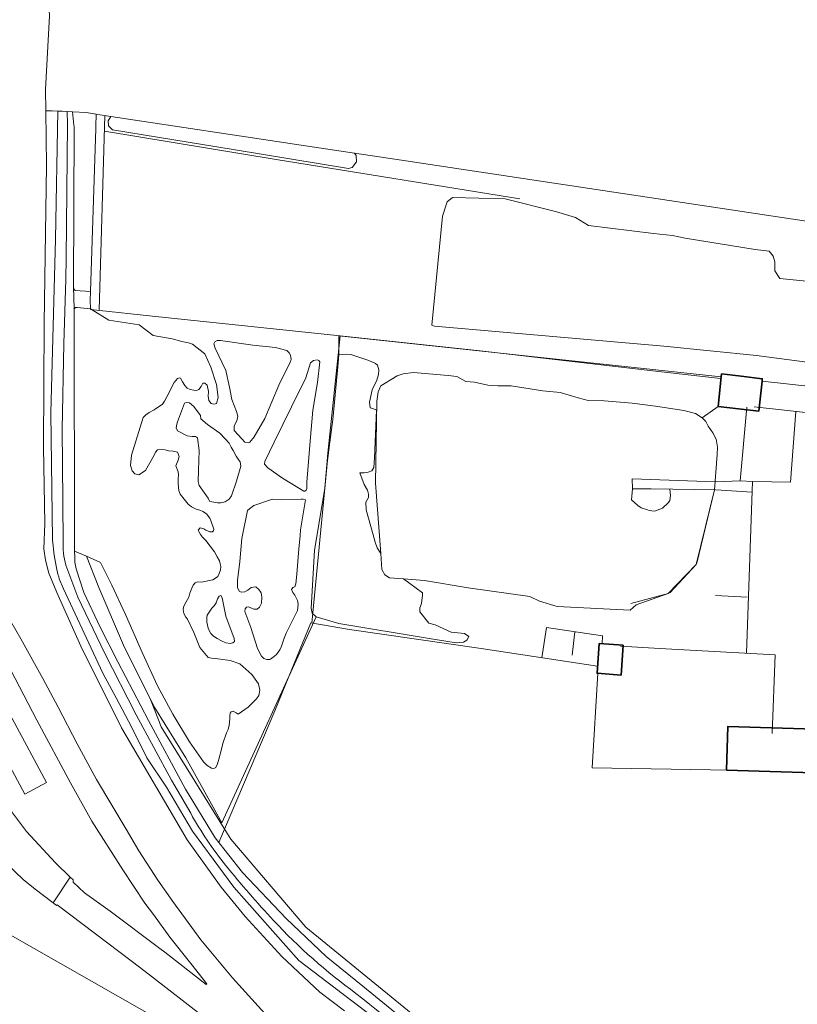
# Model space of a CAD drawing. Extents: x 150256 to 156914, y 461459 to 469481.
# Tile 726 of 731: x 154862 to 155004, y 468525 to 468705. Entities that reach past the tile are written whole.
import ezdxf

# ---------------------------------------------------------------- set-up
doc = ezdxf.new("R2010")
doc.units = 0
doc.header["$LTSCALE"] = 0.75
for name, color, linetype, lineweight in [('B-RO-GR-GRAS-GV', 251, 'CONTINUOUS', 13), ('B-RO-GR-GROENVOORZIENING-GV', 251, 'CONTINUOUS', 18), ('B-RO-GR-HAAG-G', 251, 'GR-HAAG1', 13), ('B-RO-GR-HOUTWAL-GV', 251, 'CONTINUOUS', 13), ('B-RO-IE-TERREINAFSCHEIDING_KUNSTMATIG_HEKWERK-G', 251, 'IE-TERREINAFSCHEIDING-KUNSTMATIG', 18), ('B-RO-IE-TERREINAFSCHEIDING_KUNSTMATIG_MUUR-G', 251, 'IE-TERREINAFSCHEIDING-KUNSTMATIG-DICHT', 18), ('B-RO-OG-BEBOUWING-GV', 6, 'CONTINUOUS', 35), ('B-RO-OG-WATER_MEER-GV', 251, 'CONTINUOUS', 18), ('B-RO-OG-WATER_SLOOT-GV', 251, 'CONTINUOUS', 18), ('B-RO-VH-VERHARDING_GESLOTEN-GV', 251, 'CONTINUOUS', 18), ('B-RO-VH-VERHARDING_OPEN-GV', 251, 'CONTINUOUS', 18)]:
    doc.layers.add(name, color=color, linetype=linetype, lineweight=lineweight)
doc.linetypes.add('GR-HAAG1', pattern='A,6,[176,NLCS.SHX,S=0.125,R=0,X=0,Y=0],-2', length=8)
doc.linetypes.add('IE-TERREINAFSCHEIDING-KUNSTMATIG', pattern='A,4,[82,NLCS.SHX,S=0.75,R=90,X=0,Y=0],4,-2', length=10)
doc.linetypes.add('IE-TERREINAFSCHEIDING-KUNSTMATIG-DICHT', pattern='A,8,-1,[82,NLCS.SHX,S=0.75,R=90,X=0,Y=0],-1', length=10)

msp = doc.modelspace()

# ---------------------------------------------------------------- linework, layer by layer
at = {"layer": 'B-RO-GR-GRAS-GV'}
for points in [[(154878.694, 468686.987), (154913.512, 468681.737), (154923.265, 468680.267), (154929.408, 468679.341), (155048.051, 468661.453), (155048.421, 468661.544), (155054.394, 468706.789), (155007.861, 468713.504)], [(155048.051, 468661.453), (154929.408, 468679.341), (154923.265, 468680.267), (154923.586, 468679.808), (154923.646, 468678.694), (154922.814, 468677.661), (154922.59, 468677.593), (154922.146, 468677.459), (154901.074, 468680.907), (154878.972, 468684.523), (154878.263, 468685.233), (154878.183, 468686.186), (154878.694, 468686.987), (154876.679, 468687.29), (154876.004, 468687.392), (154875.994, 468687.096), (154875.941, 468685.48), (154875.918, 468684.781), (154874.937, 468654.933), (154874.886, 468653.378), (154874.927, 468651.776), (154878.327, 468649.7), (154883.865, 468648.879), (154886.434, 468646.901), (154888.883, 468646.474), (154889.881, 468646.275), (154891.679, 468645.821), (154892.903, 468645.551), (154893.625, 468645.289), (154895.89, 468643.518), (154896.987, 468641.097), (154897.992, 468637.932), (154898.311, 468635.568), (154897.992, 468634.478), (154897.511, 468634.365), (154897.029, 468634.458), (154896.619, 468634.982), (154896.47, 468635.817), (154896.527, 468636.681), (154896.272, 468637.785), (154895.861, 468638.203), (154895.514, 468638.168), (154895.217, 468637.573), (154894.792, 468637.05), (154894.367, 468636.852), (154893.872, 468636.874), (154893.171, 468637.009), (154892.626, 468637.278), (154892.201, 468637.731), (154891.797, 468638.411), (154891.45, 468639.07), (154891.217, 468639.155), (154890.884, 468639.021), (154890.261, 468638.278), (154888.915, 468635.695), (154888.505, 468634.868), (154888.137, 468634.365), (154886.607, 468633.326), (154885.687, 468632.789), (154885.071, 468632.386), (154884.617, 468631.884), (154882.436, 468625.013), (154882.294, 468623.116), (154882.563, 468622.125), (154883.087, 468621.587), (154883.781, 468621.431), (154885.027, 468622.18), (154886.585, 468624.982), (154886.847, 468625.569), (154887.208, 468625.965), (154887.86, 468626.056), (154888.638, 468625.957), (154889.233, 468625.822), (154890.068, 468625.729), (154890.897, 468625.537), (154891.201, 468624.745), (154891.003, 468624.066), (154890.564, 468623.076), (154891.013, 468621.927), (154891.026, 468621.382), (154891.023, 468620.688), (154890.978, 468619.888), (154891.025, 468619.073), (154891.102, 468618.57), (154891.347, 468617.846), (154892.814, 468616.012), (154893.443, 468615.563), (154894.284, 468615.099), (154894.942, 468614.933), (154895.5, 468614.682), (154896.172, 468614.283), (154896.799, 468613.472), (154897.052, 468612.841), (154897.501, 468611.444), (154897.443, 468611.139), (154897.202, 468610.992), (154896.798, 468610.972), (154896.056, 468611.281), (154895.688, 468611.537), (154895.023, 468611.696), (154894.668, 468611.259), (154894.752, 468611.017), (154895.083, 468610.513), (154895.45, 468610.001), (154896.057, 468609.383), (154897.622, 468607.321), (154898.15, 468606.412), (154898.537, 468605.695), (154898.705, 468605.128), (154898.824, 468604.646), (154898.73, 468604.051), (154898.508, 468603.373), (154898.231, 468602.793), (154897.826, 468602.49), (154897.308, 468602.181), (154895.268, 468601.787), (154894.447, 468601.826), (154894.085, 468601.658), (154893.737, 468601.199), (154893.473, 468600.691), (154893.144, 468599.729), (154892.915, 468599.05), (154892.232, 468597.772), (154891.996, 468597.22), (154891.917, 468596.753), (154892.042, 468596.052), (154892.415, 468595.384), (154892.683, 468594.979), (154893.858, 468592.552), (154894.932, 468589.834), (154896.463, 468588), (154897.071, 468587.848), (154897.821, 468587.795), (154900.51, 468587.414), (154902.292, 468586.819), (154904.487, 468584.869), (154905.684, 468583.179), (154905.942, 468582.024), (154905.769, 468581.042), (154905.307, 468580.421), (154903.816, 468578.899), (154901.958, 468577.627), (154901.619, 468577.834), (154901.082, 468578.148), (154900.678, 468578.036), (154900.522, 468577.79), (154900.435, 468577.295), (154900.448, 468576.785), (154900.352, 468575.611), (154900.151, 468574.819), (154899.81, 468574.226), (154899.145, 468572.269), (154898.886, 468570.954), (154898.435, 468569.399), (154898.163, 468568.53), (154897.878, 468567.88), (154897.51, 468567.663), (154897.085, 468567.75), (154896.33, 468568.241), (154895.624, 468568.917), (154893.046, 468572.567), (154890.027, 468577.591), (154887.192, 468582.827), (154884.445, 468588.805), (154881.326, 468595.883), (154878.867, 468601.223), (154876.807, 468605.387), (154874.246, 468606.498), (154876.45, 468600.77), (154881.002, 468590.238), (154885.928, 468580.327), (154886.71, 468578.754), (154892.37, 468569.644), (154899.011, 468557.758), (154916.227, 468595.435), (154915.523, 468596.102), (154915.314, 468597.021), (154915.434, 468599.083), (154915.943, 468607.598), (154917.845, 468618.917), (154918.27, 468623.505), (154918.619, 468626.498), (154919.278, 468631.537), (154920.198, 468641.16), (154920.384, 468643.387), (154920.384, 468646.851), (154990.376, 468639.344), (154990.43, 468639.857), (154992.495, 468639.617), (154994.031, 468639.439), (154997.889, 468638.991), (154997.837, 468638.514), (155047.958, 468633.042)], [(155015.799, 468640.768), (154996.811, 468643.244), (154979.86, 468644.926), (154937.894, 468648.637), (154937.441, 468648.807), (154939.341, 468668.751), (154940.191, 468671.381), (154941.181, 468672.172), (154950.86, 468671.91), (154960.028, 468669.583), (154963.678, 468668.506), (154966.112, 468667.032), (154977.997, 468665.58), (154981.478, 468665.21), (154983.77, 468664.699), (154996.589, 468662.624), (154999.136, 468662.339), (154999.9, 468661.433), (155000.154, 468660.358), (155000.154, 468658.717), (155001.116, 468657.33), (155009.662, 468656.503)]]:
    msp.add_lwpolyline(points, dxfattribs=at)
for points in [[(154874.937, 468654.933), (154872.16, 468655.16), (154871.99, 468655.34), (154871.87, 468655.57), (154871.83, 468655.8), (154871.94, 468651.77), (154872.2, 468652.03), (154872.5, 468652.04), (154874.927, 468651.776), (154874.886, 468653.378)], [(154901.71, 468631.305), (154901.929, 468632.118), (154901.696, 468632.996), (154900.826, 468635.167), (154900.388, 468637.417), (154899.73, 468640.501), (154897.742, 468644.556), (154897.537, 468645.398), (154897.679, 468645.717), (154898.103, 468645.957), (154898.748, 468645.999), (154904.658, 468645.124), (154908.819, 468644.717), (154910.878, 468644.178), (154911.31, 468643.753), (154911.572, 468643.321), (154911.643, 468642.536), (154911.474, 468641.998), (154909.386, 468637.806), (154906.86, 468631.704), (154904.928, 468628.347), (154904.079, 468627.357), (154903.874, 468627.251), (154903.195, 468627.365), (154902.636, 468628.016), (154901.264, 468629.509), (154901.271, 468630.365)], [(154989.821, 468633.898), (154990.376, 468639.344), (154920.384, 468646.851), (154920.384, 468643.387), (154921.755, 468643.511), (154922.561, 468643.44), (154925.871, 468642.341), (154927.074, 468641.803), (154927.442, 468641.463), (154927.703, 468640.614), (154927.675, 468639.738), (154927.349, 468638.712), (154926.521, 468636.966), (154925.99, 468634.689), (154926.117, 468633.657), (154926.641, 468633.515), (154927.259, 468633.234), (154926.894, 468624.505), (154926.78, 468622.751), (154926.412, 468622.143), (154925.789, 468621.875), (154925.025, 468621.777), (154924.247, 468621.763), (154925.017, 468619.668), (154925.621, 468618.619), (154925.831, 468617.883), (154925.814, 468617.233), (154925.331, 468616.402), (154925.425, 468615.016), (154926.681, 468610.431), (154927.044, 468609.087), (154927.408, 468608.068), (154928.062, 468607.007), (154927.132, 468619.912), (154927.325, 468634.886), (154927.57, 468636.608), (154928.057, 468637.681), (154931.078, 468639.543), (154932.172, 468639.887), (154934.036, 468640.108), (154940.419, 468639.576), (154941.958, 468639.413), (154943.66, 468638.459), (154945.24, 468638.357), (154947.671, 468637.828), (154949.495, 468637.685), (154951.906, 468637.663), (154957.7, 468636.787), (154960.902, 468636.481), (154964.204, 468635.506), (154966.007, 468635.018), (154968.965, 468634.975), (154974.05, 468634.505), (154978.325, 468633.995), (154983.532, 468633.181), (154985.659, 468632.612), (154986.895, 468631.821)], [(154911.742, 468633.846), (154914.371, 468639.133), (154915.234, 468641.915), (154915.75, 468642.353), (154916.4, 468642.451), (154916.718, 468642.345), (154916.915, 468642.076), (154916.463, 468638.277), (154915.663, 468633.263), (154915.133, 468627.564), (154914.524, 468620.072), (154914.545, 468618.913), (154914.41, 468618.581), (154914.191, 468618.419), (154913.979, 468618.391), (154910.066, 468620.824), (154907.389, 468622.662), (154906.816, 468623.34), (154906.866, 468623.856), (154908.562, 468627.379)], [(154894.811, 468625.84), (154894.543, 468628.159), (154894.168, 468628.435), (154893.546, 468628.443), (154892.662, 468628.57), (154890.845, 468629.455), (154890.654, 468629.979), (154890.732, 468630.693), (154890.888, 468631.102), (154892.161, 468634.509), (154892.451, 468634.643), (154893.066, 468634.557), (154893.83, 468633.928), (154895.074, 468632.266), (154895.13, 468631.636), (154896.346, 468630.596), (154898.609, 468629.039), (154899.585, 468628.021), (154900.32, 468627.193), (154900.688, 468626.444), (154901.048, 468625.857), (154901.585, 468624.817), (154901.981, 468624.244), (154902.328, 468623.756), (154902.469, 468623.007), (154901.691, 468620.272), (154900.771, 468617.551), (154900.354, 468616.929), (154899.597, 468616.442), (154898.826, 468616.266), (154898.183, 468616.295), (154897.158, 468616.437), (154896.755, 468616.607), (154896.458, 468617.109), (154894.832, 468619.457), (154894.641, 468620.185), (154894.684, 468622.214)], [(154903.227, 468596.912), (154903.482, 468597.18), (154903.842, 468597.242), (154904.315, 468597.077), (154904.831, 468596.855), (154905.431, 468596.86), (154905.899, 468597.182), (154906.226, 468597.944), (154906.315, 468599.004), (154906.204, 468599.817), (154905.768, 468600.456), (154905.233, 468600.889), (154904.342, 468600.816), (154903.733, 468600.324), (154903.187, 468599.994), (154902.601, 468599.912), (154902.205, 468600.069), (154901.826, 468600.707), (154901.837, 468602.064), (154902.301, 468605.575), (154902.669, 468609.736), (154903.668, 468614.891), (154904.036, 468615.215), (154904.844, 468615.79), (154908.242, 468616.934), (154909.953, 468616.912), (154913.511, 468616.938), (154913.864, 468616.95), (154914.274, 468616.828), (154913.366, 468611.319), (154913.292, 468610.273), (154913.086, 468607.843), (154912.953, 468606.366), (154912.717, 468603.215), (154912.541, 468601.477), (154912.335, 468600.913), (154912.002, 468600.78), (154911.747, 468600.449), (154911.964, 468599.896), (154912.323, 468599.4), (154912.807, 468598.436), (154912.981, 468597.722), (154912.843, 468596.592), (154911.926, 468594.786), (154910.773, 468592.417), (154910.417, 468591.528), (154909.903, 468590.082), (154909.59, 468589.376), (154908.958, 468588.559), (154908.405, 468588.018), (154907.916, 468587.702), (154907.676, 468587.639), (154907.203, 468587.634), (154906.673, 468587.792), (154906.251, 468588.233), (154905.485, 468589.664), (154904.31, 468593.465), (154903.218, 468596.389)], [(154896.636, 468592.913), (154896.453, 468593.325), (154896.251, 468594.437), (154896.254, 468595.328), (154896.277, 468595.746), (154897.18, 468597.008), (154897.591, 468597.431), (154897.968, 468597.96), (154898.19, 468598.738), (154898.496, 468599.217), (154898.822, 468599.329), (154899.061, 468598.91), (154899.694, 468595.567), (154901.245, 468591.434), (154901.314, 468590.896), (154901.001, 468590.657), (154900.52, 468590.546), (154899.692, 468590.656), (154898.922, 468591.041), (154898.159, 468591.448), (154897.46, 468591.883), (154896.959, 468592.381)]]:
    msp.add_lwpolyline(points, close=True, dxfattribs=at)
at = {"layer": 'B-RO-GR-GROENVOORZIENING-GV'}
for points in [[(154921.422, 468523.37), (154916.926, 468526.729), (154909.955, 468533.289), (154903.236, 468540.629), (154898.875, 468545.994), (154892.657, 468554.655), (154880.644, 468575.105), (154873.19, 468590.085), (154868.792, 468599.886), (154867.34, 468603.412), (154866.732, 468605.768), (154866.434, 468607.863), (154866.587, 468612.489), (154866.344, 468626.462), (154866.464, 468649.14), (154866.896, 468678.025), (154866.768, 468688.031), (154866.718, 468691.92), (154867.47, 468705.359), (154867.018, 468712.883), (154866.344, 468716.696), (154865.447, 468719.816), (154863.562, 468722.096), (154860.329, 468725.116)], [(155009.662, 468656.503), (155001.116, 468657.33), (155000.154, 468658.717), (155000.154, 468660.358), (154999.9, 468661.433), (154999.136, 468662.339), (154996.589, 468662.624), (154983.77, 468664.699), (154981.478, 468665.21), (154977.997, 468665.58), (154966.112, 468667.032), (154963.678, 468668.506), (154960.028, 468669.583), (154950.86, 468671.91), (154941.181, 468672.172), (154940.191, 468671.381), (154939.341, 468668.751), (154937.441, 468648.807), (154937.894, 468648.637), (154979.86, 468644.926), (154996.811, 468643.244), (155015.799, 468640.768)], [(154933.614, 468522.921), (154914.345, 468538.638), (154900.619, 468554.76), (154899.432, 468556.729), (154887.857, 468575.288), (154887.383, 468576.6), (154885.928, 468580.327), (154881.002, 468590.238), (154876.45, 468600.77), (154874.246, 468606.498), (154872.05, 468607.45), (154872.11, 468606.29), (154872.1, 468605.41), (154872.32, 468604.19), (154873.72, 468599.86), (154876.735, 468593.517), (154879.926, 468587.196), (154885.546, 468576.442), (154892.323, 468563.896), (154897.75, 468555), (154902.775, 468548.627), (154910.783, 468540.257), (154918.058, 468533.264), (154924.815, 468527.833), (154931.712, 468522.203)], [(154859.448, 468596.142), (154862.21, 468591.429), (154866.21, 468584.151), (154869.005, 468578.909), (154872.497, 468572.167), (154876.048, 468565.644), (154881.46, 468556.558), (154883.811, 468552.614), (154887.298, 468547.238), (154890.042, 468543.342), (154895.153, 468536.354), (154900.925, 468529.395), (154907.406, 468522.247)], [(154858.82, 468562.036), (154863.26, 468556.144), (154868.535, 468550.41), (154871.217, 468547.788), (154871.803, 468547.291), (154871.797, 468546.869), (154873.846, 468544.945), (154878.567, 468541.604), (154887.619, 468534.746), (154888.558, 468534.085), (154896.14, 468528.182), (154896.258, 468528.301), (154893.3, 468532.004), (154889.462, 468536.803), (154886.468, 468540.945), (154884.921, 468543.02), (154880.856, 468549.157), (154875.183, 468558.046), (154871.277, 468565.039), (154865.137, 468576.516), (154859.572, 468587.173)], [(154860.615, 468576.819), (154866.9, 468565.134), (154862.937, 468563.002), (154856.498, 468574.805)], [(154859.818, 468537.516), (154884.373, 468523.519), (154904.966, 468511.776), (154905.696, 468511.559), (154906.986, 468513.298), (154906.846, 468513.703), (154895.817, 468522.112), (154885.738, 468529.952), (154882.635, 468532.315), (154868.874, 468542.759), (154868.743, 468542.615), (154868.148, 468543.097), (154864.832, 468545.59), (154862.656, 468547.381), (154858.305, 468551.466)]]:
    msp.add_lwpolyline(points, dxfattribs=at)
for points in [[(154901.71, 468631.305), (154901.271, 468630.365), (154901.264, 468629.509), (154902.636, 468628.016), (154903.195, 468627.365), (154903.874, 468627.251), (154904.079, 468627.357), (154904.928, 468628.347), (154906.86, 468631.704), (154909.386, 468637.806), (154911.474, 468641.998), (154911.643, 468642.536), (154911.572, 468643.321), (154911.31, 468643.753), (154910.878, 468644.178), (154908.819, 468644.717), (154904.658, 468645.124), (154898.748, 468645.999), (154898.103, 468645.957), (154897.679, 468645.717), (154897.537, 468645.398), (154897.742, 468644.556), (154899.73, 468640.501), (154900.388, 468637.417), (154900.826, 468635.167), (154901.696, 468632.996), (154901.929, 468632.118)], [(154911.742, 468633.846), (154908.562, 468627.379), (154906.866, 468623.856), (154906.816, 468623.34), (154907.389, 468622.662), (154910.066, 468620.824), (154913.979, 468618.391), (154914.191, 468618.419), (154914.41, 468618.581), (154914.545, 468618.913), (154914.524, 468620.072), (154915.133, 468627.564), (154915.663, 468633.263), (154916.463, 468638.277), (154916.915, 468642.076), (154916.718, 468642.345), (154916.4, 468642.451), (154915.75, 468642.353), (154915.234, 468641.915), (154914.371, 468639.133)], [(154932.206, 468602.359), (154929.692, 468602.545), (154928.821, 468603.113), (154928.274, 468604.066), (154928.062, 468607.007), (154927.408, 468608.068), (154927.044, 468609.087), (154926.681, 468610.431), (154925.425, 468615.016), (154925.331, 468616.402), (154925.814, 468617.233), (154925.831, 468617.883), (154925.621, 468618.619), (154925.017, 468619.668), (154924.247, 468621.763), (154925.025, 468621.777), (154925.789, 468621.875), (154926.412, 468622.143), (154926.78, 468622.751), (154926.894, 468624.505), (154927.259, 468633.234), (154926.641, 468633.515), (154926.117, 468633.657), (154925.99, 468634.689), (154926.521, 468636.966), (154927.349, 468638.712), (154927.675, 468639.738), (154927.703, 468640.614), (154927.442, 468641.463), (154927.074, 468641.803), (154925.871, 468642.341), (154922.561, 468643.44), (154921.755, 468643.511), (154920.384, 468643.387), (154920.198, 468641.16), (154919.278, 468631.537), (154918.619, 468626.498), (154918.27, 468623.505), (154917.845, 468618.917), (154915.943, 468607.598), (154915.434, 468599.083), (154915.314, 468597.021), (154915.523, 468596.102), (154916.227, 468595.435), (154920.395, 468594.213), (154936.937, 468591.476), (154941.886, 468590.689), (154943.188, 468590.796), (154943.84, 468591.16), (154944.181, 468591.81), (154943.419, 468592.407), (154940.959, 468592.617), (154938.021, 468593.989), (154936.862, 468594.277), (154935.2, 468596.323), (154935.23, 468597.058), (154935.544, 468597.877), (154935.719, 468599.376), (154935.692, 468599.801)], [(154894.811, 468625.84), (154894.684, 468622.214), (154894.641, 468620.185), (154894.832, 468619.457), (154896.458, 468617.109), (154896.755, 468616.607), (154897.158, 468616.437), (154898.183, 468616.295), (154898.826, 468616.266), (154899.597, 468616.442), (154900.354, 468616.929), (154900.771, 468617.551), (154901.691, 468620.272), (154902.469, 468623.007), (154902.328, 468623.756), (154901.981, 468624.244), (154901.585, 468624.817), (154901.048, 468625.857), (154900.688, 468626.444), (154900.32, 468627.193), (154899.585, 468628.021), (154898.609, 468629.039), (154896.346, 468630.596), (154895.13, 468631.636), (154895.074, 468632.266), (154893.83, 468633.928), (154893.066, 468634.557), (154892.451, 468634.643), (154892.161, 468634.509), (154890.888, 468631.102), (154890.732, 468630.693), (154890.654, 468629.979), (154890.845, 468629.455), (154892.662, 468628.57), (154893.546, 468628.443), (154894.168, 468628.435), (154894.543, 468628.159)], [(154906.204, 468599.817), (154906.315, 468599.004), (154906.226, 468597.944), (154905.899, 468597.182), (154905.431, 468596.86), (154904.831, 468596.855), (154904.315, 468597.077), (154903.842, 468597.242), (154903.482, 468597.18), (154903.227, 468596.912), (154903.218, 468596.389), (154904.31, 468593.465), (154905.485, 468589.664), (154906.251, 468588.233), (154906.673, 468587.792), (154907.203, 468587.634), (154907.676, 468587.639), (154907.916, 468587.702), (154908.405, 468588.018), (154908.958, 468588.559), (154909.59, 468589.376), (154909.903, 468590.082), (154910.417, 468591.528), (154910.773, 468592.417), (154911.926, 468594.786), (154912.843, 468596.592), (154912.981, 468597.722), (154912.807, 468598.436), (154912.323, 468599.4), (154911.964, 468599.896), (154911.747, 468600.449), (154912.002, 468600.78), (154912.335, 468600.913), (154912.541, 468601.477), (154912.717, 468603.215), (154912.953, 468606.366), (154913.086, 468607.843), (154913.292, 468610.273), (154913.366, 468611.319), (154914.274, 468616.828), (154913.864, 468616.95), (154913.511, 468616.938), (154909.953, 468616.912), (154908.242, 468616.934), (154904.844, 468615.79), (154904.036, 468615.215), (154903.668, 468614.891), (154902.669, 468609.736), (154902.301, 468605.575), (154901.837, 468602.064), (154901.826, 468600.707), (154902.205, 468600.069), (154902.601, 468599.912), (154903.187, 468599.994), (154903.733, 468600.324), (154904.342, 468600.816), (154905.233, 468600.889), (154905.768, 468600.456)], [(154896.636, 468592.913), (154896.959, 468592.381), (154897.46, 468591.883), (154898.159, 468591.448), (154898.922, 468591.041), (154899.692, 468590.656), (154900.52, 468590.546), (154901.001, 468590.657), (154901.314, 468590.896), (154901.245, 468591.434), (154899.694, 468595.567), (154899.061, 468598.91), (154898.822, 468599.329), (154898.496, 468599.217), (154898.19, 468598.738), (154897.968, 468597.96), (154897.591, 468597.431), (154897.18, 468597.008), (154896.277, 468595.746), (154896.254, 468595.328), (154896.251, 468594.437), (154896.453, 468593.325)]]:
    msp.add_lwpolyline(points, close=True, dxfattribs=at)
at = {"layer": 'B-RO-GR-HAAG-G'}
for points in [[(154980.992, 468618.808), (154981.112, 468617.599), (154980.963, 468616.716), (154980.729, 468616.328), (154979.64, 468615.318), (154978.177, 468614.74), (154977.675, 468614.804), (154977.202, 468614.875), (154976.891, 468614.988), (154975.732, 468615.392), (154975.095, 468615.795), (154973.937, 468616.855), (154974.127, 468618.818)], [(154995.12, 468599.03), (154989.321, 468599.347)]]:
    msp.add_lwpolyline(points, dxfattribs=at)
at = {"layer": 'B-RO-GR-HOUTWAL-GV'}
for points in [[(154871.94, 468685.11), (154871.83, 468655.8), (154871.87, 468655.57), (154871.99, 468655.34), (154872.16, 468655.16), (154874.937, 468654.933), (154875.918, 468684.781), (154875.941, 468685.48), (154875.994, 468687.096), (154876.004, 468687.392), (154874.141, 468687.673), (154871.646, 468687.828), (154871.909, 468685.398)], [(154874.927, 468651.776), (154872.5, 468652.04), (154872.2, 468652.03), (154871.94, 468651.77), (154872.05, 468607.45), (154874.246, 468606.498), (154876.807, 468605.387), (154878.867, 468601.223), (154881.326, 468595.883), (154884.445, 468588.805), (154887.192, 468582.827), (154890.027, 468577.591), (154893.046, 468572.567), (154895.624, 468568.917), (154896.33, 468568.241), (154897.085, 468567.75), (154897.51, 468567.663), (154897.878, 468567.88), (154898.163, 468568.53), (154898.435, 468569.399), (154898.886, 468570.954), (154899.145, 468572.269), (154899.81, 468574.226), (154900.151, 468574.819), (154900.352, 468575.611), (154900.448, 468576.785), (154900.435, 468577.295), (154900.522, 468577.79), (154900.678, 468578.036), (154901.082, 468578.148), (154901.619, 468577.834), (154901.958, 468577.627), (154903.816, 468578.899), (154905.307, 468580.421), (154905.769, 468581.042), (154905.942, 468582.024), (154905.684, 468583.179), (154904.487, 468584.869), (154902.292, 468586.819), (154900.51, 468587.414), (154897.821, 468587.795), (154897.071, 468587.848), (154896.463, 468588), (154894.932, 468589.834), (154893.858, 468592.552), (154892.683, 468594.979), (154892.415, 468595.384), (154892.042, 468596.052), (154891.917, 468596.753), (154891.996, 468597.22), (154892.232, 468597.772), (154892.915, 468599.05), (154893.144, 468599.729), (154893.473, 468600.691), (154893.737, 468601.199), (154894.085, 468601.658), (154894.447, 468601.826), (154895.268, 468601.787), (154897.308, 468602.181), (154897.826, 468602.49), (154898.231, 468602.793), (154898.508, 468603.373), (154898.73, 468604.051), (154898.824, 468604.646), (154898.705, 468605.128), (154898.537, 468605.695), (154898.15, 468606.412), (154897.622, 468607.321), (154896.057, 468609.383), (154895.45, 468610.001), (154895.083, 468610.513), (154894.752, 468611.017), (154894.668, 468611.259), (154895.023, 468611.696), (154895.688, 468611.537), (154896.056, 468611.281), (154896.798, 468610.972), (154897.202, 468610.992), (154897.443, 468611.139), (154897.501, 468611.444), (154897.052, 468612.841), (154896.799, 468613.472), (154896.172, 468614.283), (154895.5, 468614.682), (154894.942, 468614.933), (154894.284, 468615.099), (154893.443, 468615.563), (154892.814, 468616.012), (154891.347, 468617.846), (154891.102, 468618.57), (154891.025, 468619.073), (154890.978, 468619.888), (154891.023, 468620.688), (154891.026, 468621.382), (154891.013, 468621.927), (154890.564, 468623.076), (154891.003, 468624.066), (154891.201, 468624.745), (154890.897, 468625.537), (154890.068, 468625.729), (154889.233, 468625.822), (154888.638, 468625.957), (154887.86, 468626.056), (154887.208, 468625.965), (154886.847, 468625.569), (154886.585, 468624.982), (154885.027, 468622.18), (154883.781, 468621.431), (154883.087, 468621.587), (154882.563, 468622.125), (154882.294, 468623.116), (154882.436, 468625.013), (154884.617, 468631.884), (154885.071, 468632.386), (154885.687, 468632.789), (154886.607, 468633.326), (154888.137, 468634.365), (154888.505, 468634.868), (154888.915, 468635.695), (154890.261, 468638.278), (154890.884, 468639.021), (154891.217, 468639.155), (154891.45, 468639.07), (154891.797, 468638.411), (154892.201, 468637.731), (154892.626, 468637.278), (154893.171, 468637.009), (154893.872, 468636.874), (154894.367, 468636.852), (154894.792, 468637.05), (154895.217, 468637.573), (154895.514, 468638.168), (154895.861, 468638.203), (154896.272, 468637.785), (154896.527, 468636.681), (154896.47, 468635.817), (154896.619, 468634.982), (154897.029, 468634.458), (154897.511, 468634.365), (154897.992, 468634.478), (154898.311, 468635.568), (154897.992, 468637.932), (154896.987, 468641.097), (154895.89, 468643.518), (154893.625, 468645.289), (154892.903, 468645.551), (154891.679, 468645.821), (154889.881, 468646.275), (154888.883, 468646.474), (154886.434, 468646.901), (154883.865, 468648.879), (154878.327, 468649.7)]]:
    msp.add_lwpolyline(points, close=True, dxfattribs=at)
at = {"layer": 'B-RO-IE-TERREINAFSCHEIDING_KUNSTMATIG_HEKWERK-G'}
for points in [[(154876.539, 468651.511), (154877.597, 468687.152)], [(154877.511, 468684.261), (154908.925, 468679.12), (154953.543, 468671.906)], [(154920.614, 468646.859), (154887.476, 468650.334), (154874.929, 468651.684)], [(154918.398, 468625.365), (154920.614, 468646.864), (154946.277, 468644.091), (154977.858, 468640.452), (154990.245, 468639.002)], [(154996.102, 468620.218), (154993.828, 468620.333), (154995.033, 468633.8)], [(154996.388, 468633.858), (155022.418, 468630.958), (155022.509, 468630.958)], [(155003.059, 468620.044), (155004.025, 468633.007)], [(154915.47, 468594.288), (154917.782, 468618.319), (154918.398, 468625.365)], [(154996.032, 468618.237), (154989.395, 468618.651), (154977.545, 468618.872), (154974.127, 468618.818), (154974.1, 468620.682), (154989.24, 468620.134), (154993.878, 468620.33)], [(154994.996, 468588.782), (154996.102, 468620.218), (155003.059, 468620.044)], [(154946.419, 468589.607), (154922.337, 468593.136), (154915.242, 468594.326), (154910.694, 468583.155), (154908.676, 468578.244), (154898.433, 468554.134)], [(154968.612, 468590.49), (154968.617, 468591.932), (154958.416, 468593.493), (154957.565, 468587.93)], [(154963.553, 468592.707), (154963.115, 468588.401)], [(154999.676, 468574.112), (155000.266, 468588.49), (154979.134, 468589.66), (154971.959, 468590.032)], [(154946.419, 468589.607), (154967.754, 468586.398)], [(154992.001, 468567.373), (154966.764, 468567.816), (154967.785, 468585.099)]]:
    msp.add_lwpolyline(points, dxfattribs=at)
at = {"layer": 'B-RO-IE-TERREINAFSCHEIDING_KUNSTMATIG_MUUR-G'}
msp.add_lwpolyline([(154973.829, 468597.891), (154980.67, 468599.689), (154981.023, 468599.908), (154985.778, 468604.995), (154985.877, 468605.25), (154989.121, 468618.656)], dxfattribs=at)
at = {"layer": 'B-RO-OG-BEBOUWING-GV'}
for points in [[(154990.376, 468639.344), (154989.821, 468633.898), (154997.239, 468633.072), (154997.837, 468638.514), (154997.889, 468638.991), (154994.031, 468639.439), (154992.495, 468639.617), (154990.43, 468639.857)], [(154972.062, 468584.771), (154972.415, 468590.23), (154968.063, 468590.528), (154967.657, 468585.109)], [(155009.394, 468568.687), (155009.577, 468574.824), (154991.592, 468575.38), (154991.347, 468567.393), (155009.32, 468566.838), (155017.61, 468566.576), (155017.665, 468568.395)]]:
    msp.add_lwpolyline(points, close=True, dxfattribs=at)
at = {"layer": 'B-RO-OG-WATER_MEER-GV'}
msp.add_lwpolyline([(154932.206, 468602.359), (154936.054, 468602.074), (154944.036, 468600.73), (154955.321, 468599.121), (154957.144, 468598.269), (154960.324, 468597.334), (154973.717, 468596.635), (154974.833, 468597.607), (154980.67, 468599.689), (154985.778, 468604.995), (154989.121, 468618.656), (154989.645, 468625.132), (154989.667, 468626.449), (154989.465, 468627.949), (154988.858, 468629.084), (154987.988, 468630.341), (154987.543, 468631.151), (154986.895, 468631.821), (154985.659, 468632.612), (154983.532, 468633.181), (154978.325, 468633.995), (154974.05, 468634.505), (154968.965, 468634.975), (154966.007, 468635.018), (154964.204, 468635.506), (154960.902, 468636.481), (154957.7, 468636.787), (154951.906, 468637.663), (154949.495, 468637.685), (154947.671, 468637.828), (154945.24, 468638.357), (154943.66, 468638.459), (154941.958, 468639.413), (154940.419, 468639.576), (154934.036, 468640.108), (154932.172, 468639.887), (154931.078, 468639.543), (154928.057, 468637.681), (154927.57, 468636.608), (154927.325, 468634.886), (154927.132, 468619.912), (154928.062, 468607.007), (154928.274, 468604.066), (154928.821, 468603.113), (154929.692, 468602.545)], close=True, dxfattribs=at)
at = {"layer": 'B-RO-OG-WATER_SLOOT-GV'}
for points in [[(154948.063, 468505.913), (154913.056, 468532.579), (154901.159, 468545.981), (154893.637, 468556.237), (154888.846, 468564.254), (154885.235, 468569.625), (154882.465, 468575.317), (154879.619, 468580.625), (154877.208, 468585.133), (154869.98, 468600.57), (154869.22, 468602.36), (154869.17, 468602.76), (154868.99, 468603.26), (154868.73, 468604.42), (154868.45, 468606.02), (154868.3, 468606.71), (154868, 468609.51), (154867.68, 468632.74), (154868.546, 468664.547), (154868.978, 468687.967), (154867.917, 468687.998), (154866.768, 468688.031), (154866.896, 468678.025), (154866.464, 468649.14), (154866.344, 468626.462), (154866.587, 468612.489), (154866.434, 468607.863), (154866.732, 468605.768), (154867.34, 468603.412), (154868.792, 468599.886), (154873.19, 468590.085), (154880.644, 468575.105), (154892.657, 468554.655), (154898.875, 468545.994), (154903.236, 468540.629), (154909.955, 468533.289), (154916.926, 468526.729), (154921.422, 468523.37)], [(154869.961, 468608.796), (154869.87, 468616.659), (154869.76, 468629.773), (154870.041, 468645.376), (154870.442, 468657.198), (154870.502, 468661.049), (154870.762, 468685.575), (154870.71, 468687.886), (154869.759, 468687.945), (154868.978, 468687.967), (154868.546, 468664.547), (154867.68, 468632.74), (154868, 468609.51), (154868.3, 468606.71), (154868.45, 468606.02), (154868.73, 468604.42), (154868.99, 468603.26), (154869.17, 468602.76), (154869.22, 468602.36), (154869.98, 468600.57), (154877.208, 468585.133), (154879.619, 468580.625), (154882.465, 468575.317), (154885.235, 468569.625), (154888.846, 468564.254), (154893.637, 468556.237), (154901.159, 468545.981), (154913.056, 468532.579), (154948.063, 468505.913)], [(154931.712, 468522.203), (154924.815, 468527.833), (154918.058, 468533.264), (154910.783, 468540.257), (154902.775, 468548.627), (154897.75, 468555), (154892.323, 468563.896), (154885.546, 468576.442), (154879.926, 468587.196), (154876.735, 468593.517), (154873.72, 468599.86), (154872.32, 468604.19), (154872.1, 468605.41), (154872.11, 468606.29), (154872.05, 468607.45), (154871.94, 468651.77), (154871.83, 468655.8), (154871.94, 468685.11), (154871.909, 468685.398), (154871.646, 468687.828), (154870.71, 468687.886), (154870.762, 468685.575), (154870.502, 468661.049), (154870.442, 468657.198), (154870.041, 468645.376), (154869.76, 468629.773), (154869.87, 468616.659), (154869.961, 468608.796)], [(154870.639, 468604.362), (154872.624, 468599.044), (154877.535, 468588.834), (154883.322, 468577.495), (154889.756, 468565.534), (154893.294, 468559.489)], [(154893.294, 468559.489), (154889.756, 468565.534), (154883.322, 468577.495), (154877.535, 468588.834), (154872.624, 468599.044), (154870.639, 468604.362)]]:
    msp.add_lwpolyline(points, dxfattribs=at)
for points in [[(154869.961, 468608.796, 0.1005123), (154870.639, 468604.362)], [(154870.639, 468604.362, -0.1005123), (154869.961, 468608.796)], [(154893.294, 468559.489, 0.0418301), (154899.684, 468549.963)], [(154899.684, 468549.963, -0.0418301), (154893.294, 468559.489)], [(154899.684, 468549.963, 0.0168727), (154908.467, 468539.869)], [(154908.467, 468539.869, -0.0168727), (154899.684, 468549.963)], [(154908.467, 468539.869, 0.0486886), (154923.52, 468526.532)], [(154923.52, 468526.532, -0.0486886), (154908.467, 468539.869)], [(154923.52, 468526.532, 0.0095202), (154943.965, 468510.758)], [(154943.965, 468510.758, -0.0095202), (154923.52, 468526.532)]]:
    msp.add_lwpolyline(points, format="xyb", dxfattribs=at)
at = {"layer": 'B-RO-VH-VERHARDING_GESLOTEN-GV'}
for points in [[(154907.406, 468522.247), (154900.925, 468529.395), (154895.153, 468536.354), (154890.042, 468543.342), (154887.298, 468547.238), (154883.811, 468552.614), (154881.46, 468556.558), (154876.048, 468565.644), (154872.497, 468572.167), (154869.005, 468578.909), (154866.21, 468584.151), (154862.21, 468591.429), (154859.448, 468596.142)], [(154859.572, 468587.173), (154865.137, 468576.516), (154871.277, 468565.039), (154875.183, 468558.046), (154880.856, 468549.157), (154884.921, 468543.02), (154886.468, 468540.945), (154889.462, 468536.803), (154893.3, 468532.004), (154896.258, 468528.301), (154896.14, 468528.182), (154888.558, 468534.085), (154887.619, 468534.746), (154878.567, 468541.604), (154873.846, 468544.945), (154871.797, 468546.869), (154871.803, 468547.291), (154871.217, 468547.788), (154868.148, 468543.097), (154868.743, 468542.615), (154868.874, 468542.759), (154882.635, 468532.315), (154885.738, 468529.952), (154895.817, 468522.112)], [(154884.373, 468523.519), (154859.818, 468537.516)]]:
    msp.add_lwpolyline(points, dxfattribs=at)
msp.add_lwpolyline([(154857.725, 468575.531), (154856.831, 468575.12), (154856.498, 468574.805), (154862.937, 468563.002), (154866.9, 468565.134), (154860.615, 468576.819)], close=True, dxfattribs=at)
at = {"layer": 'B-RO-VH-VERHARDING_OPEN-GV'}
msp.add_lwpolyline([(154858.305, 468551.466), (154862.656, 468547.381), (154864.832, 468545.59), (154868.148, 468543.097), (154871.217, 468547.788), (154868.535, 468550.41), (154863.26, 468556.144), (154858.82, 468562.036)], dxfattribs=at)

doc.saveas('drawing.dxf')
